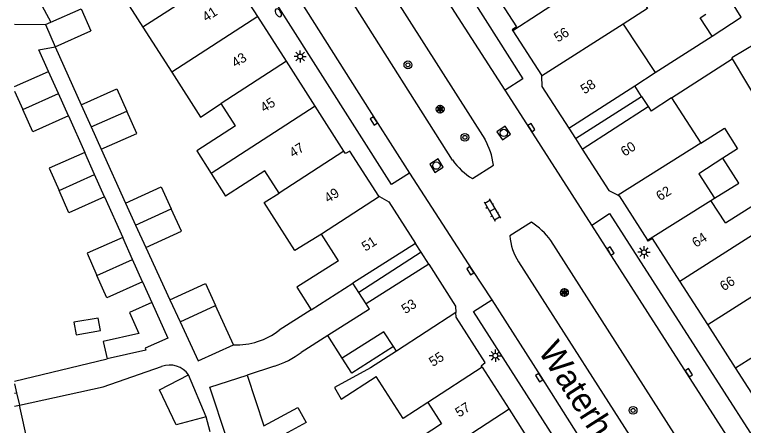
# Model space of a CAD drawing. Extents: x 132998 to 136004, y 396998 to 398512.
# Drawn here: x 133000 to 133074.7, y 397378.3 to 397420.4 of the extents above; entities that cross this region are included whole.
import ezdxf

# ---------------------------------------------------------------- set-up
doc = ezdxf.new("R2010")
doc.units = 0
for name, color, linetype in [('gg-afsc-erfafscheiding', 7, 'Continuous'), ('gg-anno-huisnummerreeks BGT', 7, 'Continuous'), ('gg-anno-openbare ruimte label', 7, 'Continuous'), ('gg-bbg-gedigitaliseerde bebouwing', 7, 'Continuous'), ('gg-bbg-gedigitaliseerde bebouwing onder overbouw', 7, 'Continuous'), ('gg-bbg-gedigitaliseerde bijgebouw', 7, 'Continuous'), ('gg-bbg-gedigitaliseerde overbouw', 7, 'Continuous'), ('gg-bbg-hoofdgebouw', 7, 'Continuous'), ('gg-bbg-luifel en loopbrug', 7, 'Continuous'), ('gg-bbg-pand overbouw', 7, 'Continuous'), ('gg-bbg-tussenscheiding', 7, 'Continuous'), ('gg-bbg-tussenscheiding niveau 01', 7, 'Continuous'), ('gg-knt-verharding', 7, 'Continuous'), ('gg-knt-verharding nz', 7, 'Continuous'), ('gt-symb-boom', 7, 'Continuous'), ('gt-symb-brandkraan', 7, 'Continuous'), ('gt-symb-klinker verharding', 7, 'Continuous'), ('gt-symb-kolk', 7, 'Continuous'), ('gt-symb-lichtmast', 7, 'Continuous'), ('gt-symb-rioolschacht', 7, 'Continuous'), ('gt-symb-solitaire heester', 7, 'Continuous')]:
    doc.layers.add(name, color=color, linetype=linetype)

# ---------------------------------------------------------------- blocks, each defined once
blk = doc.blocks.new('gt0-KOLK')
at = {"layer": 'gt-symb-kolk'}
blk.add_lwpolyline([(0, 0), (0.375, 0), (0.375, 0.4), (-0.375, 0.4), (-0.375, 0), (0, 0)], dxfattribs=at)
blk = doc.blocks.new('gt0-BR')
at = {"layer": 'gt-symb-brandkraan'}
for centre, radius, start, end in [((-0.244, 0), 0.206, 107.56694, 252.43307), ((0.599, -2.664), 3, 106.89205, 107.56694), ((0, -0.691), 0.938, 73.10799, 106.89205), ((-0.599, -2.664), 3, 72.43309, 73.10799), ((0.244, 0), 0.206, 287.56695, 72.43309), ((0.599, 2.664), 3, 252.43307, 253.10797), ((0, 0.691), 0.938, 253.10797, 286.89206), ((-0.599, 2.664), 3, 286.89206, 287.56695)]:
    blk.add_arc(centre, radius, start, end, dxfattribs=at)
blk = doc.blocks.new('gt0-LMAST')
at = {"layer": 'gt-symb-lichtmast'}
for p, q in [((-0.182, 0.173), (-0.447, 0.438)), ((-0.005, 0.246), (-0.005, 0.621)), ((0.172, 0.173), (0.437, 0.438)), ((-0.255, -0.004), (-0.63, -0.004)), ((-0.182, -0.181), (-0.447, -0.446)), ((-0.005, -0.254), (-0.005, -0.629)), ((0.437, -0.446), (0.172, -0.181)), ((0.245, -0.004), (0.62, -0.004))]:
    blk.add_line(p, q, dxfattribs=at)
blk.add_circle((-0.005, -0.004), 0.25, dxfattribs=at)
blk = doc.blocks.new('gt0-BOOM')
at = {"layer": 'gt-symb-boom'}
for radius in [0.4, 0.2]:
    blk.add_circle((0, 0), radius, dxfattribs=at)
blk = doc.blocks.new('gt0-RS')
at = {"layer": 'gt-symb-rioolschacht'}
blk.add_lwpolyline([(-0.5, -0.5), (0.5, -0.5), (0.5, 0.5), (-0.5, 0.5)], close=True, dxfattribs=at)
blk.add_circle((0, 0), 0.375, dxfattribs=at)
blk = doc.blocks.new('gt0-SH')
at = {"layer": 'gt-symb-solitaire heester'}
blk.add_circle((0, 0), 0.4, dxfattribs=at)
for centre, start, end in [((-0.346, 0.2), 270, 30), ((-0.346, -0.2), 330, 90), ((0, 0.4), 210, 330), ((0.346, 0.2), 150, 270), ((0.346, -0.2), 90, 210), ((0, -0.4), 30, 150)]:
    blk.add_arc(centre, 0.4, start, end, dxfattribs=at)
blk = doc.blocks.new('gt0-KL1')
at = {"layer": 'gt-symb-klinker verharding'}
for p, q in [((-1.15, 0.3), (1.15, 0.3)), ((-1, -0.3), (-1, 0.3)), ((-0.5, 0.3), (-0.5, 0.45)), ((0, -0.3), (0, 0.3)), ((0.5, 0.3), (0.5, 0.45)), ((1, -0.3), (1, 0.3)), ((-1.15, -0.3), (1.15, -0.3)), ((-0.5, -0.45), (-0.5, -0.3)), ((0.5, -0.45), (0.5, -0.3))]:
    blk.add_line(p, q, dxfattribs=at)

msp = doc.modelspace()

# ---------------------------------------------------------------- linework, layer by layer
at = {"layer": 'gg-afsc-erfafscheiding'}
for p, q in [((133065.69, 397414.484), (133071.509, 397418.234)), ((133004.177, 397417.127), (133006.831, 397411.189)), ((133067.365, 397411.885), (133073.584, 397415.893)), ((133005.52, 397410.035), (133007.193, 397406.293)), ((133008.871, 397406.625), (133011.371, 397401.105)), ((133009.233, 397401.729), (133011.087, 397397.582)), ((133013.459, 397396.562), (133015.924, 397391.191)), ((133013.127, 397393.017), (133014.084, 397390.894)), ((133030.424, 397390.163), (133027.123, 397388.062)), ((133032.116, 397387.516), (133029.399, 397385.786)), ((133000, 397382.832), (133009.503, 397385.12)), ((133026.643, 397384.371), (133023.832, 397383.452)), ((133020.052, 397377.644), (133019.643, 397379.171))]:
    msp.add_line(p, q, dxfattribs=at)
for points in [[(133003.48, 397414.599), (133002.483, 397416.829), (133004.177, 397417.127)], [(133000.493, 397380.384), (133009.096, 397382.253), (133015.08, 397384.329)]]:
    msp.add_lwpolyline(points, dxfattribs=at)
for centre, radius, start, end in [((133022.803, 397393.547), 6.982, 267.08597, 308.22541), ((133023.441, 397393.998), 10.145, 288.39478, 305.95944), ((133015.924, 397382.159), 2.328, 34.41591, 111.24467)]:
    msp.add_arc(centre, radius, start, end, dxfattribs=at)
at = {"layer": 'gg-bbg-gedigitaliseerde bebouwing'}
for p, q in [((133010.219, 397423.735), (133013.165, 397419.131)), ((133013.165, 397419.131), (133016.11, 397414.529)), ((133062.389, 397419.459), (133065.69, 397414.484)), ((133063.581, 397413.125), (133065.69, 397414.484)), ((133067.365, 397411.885), (133065.254, 397410.525)), ((133067.365, 397411.885), (133070.361, 397407.235)), ((133022.639, 397409.014), (133021.177, 397411.3)), ((133064.95, 397410.998), (133065.254, 397410.525)), ((133022.639, 397409.014), (133018.671, 397406.445)), ((133018.671, 397406.445), (133020.154, 397404.128)), ((133025.647, 397404.409), (133021.636, 397401.812)), ((133027.112, 397402.119), (133025.647, 397404.409)), ((133020.154, 397404.128), (133021.636, 397401.812)), ((133071.402, 397401.379), (133071.774, 397401.612)), ((133072.893, 397399.062), (133071.402, 397401.379)), ((133072.893, 397399.062), (133077.026, 397401.712)), ((133033.209, 397395.195), (133031.465, 397397.923)), ((133030.424, 397390.163), (133034.69, 397392.878)), ((133036.383, 397390.231), (133036.048, 397390.755)), ((133036.383, 397390.231), (133032.116, 397387.516)), ((133033.597, 397385.198), (133032.116, 397387.516)), ((133039.141, 397385.924), (133038.844, 397386.388)), ((133001.703, 397375.061), (133000.493, 397380.384)), ((133042.377, 397380.664), (133043.779, 397378.465)), ((133043.779, 397378.465), (133039.574, 397375.746))]:
    msp.add_line(p, q, dxfattribs=at)
for points in [[(133062.781, 397422.696), (133063.55, 397423.188), (133064.904, 397421.071), (133062.389, 397419.459)], [(133016.11, 397414.529), (133019.056, 397409.926), (133021.177, 397411.3)], [(133070.361, 397407.235), (133072.772, 397408.774), (133074.12, 397406.668), (133072.608, 397405.694)], [(133072.608, 397405.694), (133070.161, 397404.117), (133071.774, 397401.612)], [(133031.465, 397397.923), (133028.735, 397396.243), (133025.596, 397401.149), (133027.112, 397402.119)], [(133033.209, 397395.195), (133028.943, 397392.48), (133030.424, 397390.163)], [(133038.844, 397386.388), (133037.866, 397387.915), (133033.597, 397385.198)], [(133039.141, 397385.924), (133036.493, 397384.211), (133032.798, 397382.194), (133033.492, 397380.987), (133037.078, 397383.307)], [(133042.377, 397380.664), (133039.846, 397379.027), (133037.078, 397383.307)]]:
    msp.add_lwpolyline(points, dxfattribs=at)
at = {"layer": 'gg-bbg-gedigitaliseerde bebouwing onder overbouw'}
for p, q in [((133056.827, 397408.772), (133063.581, 397413.125)), ((133058.198, 397406.645), (133064.95, 397410.998)), ((133041.104, 397396.96), (133034.69, 397392.878)), ((133042.457, 397394.834), (133036.048, 397390.755)), ((133000, 397380.272), (133000.493, 397380.384))]:
    msp.add_line(p, q, dxfattribs=at)
at = {"layer": 'gg-bbg-gedigitaliseerde bijgebouw'}
for p, q in [((133001.189, 397424.395), (133003.708, 397419.653)), ((133000, 397419.434), (133003.157, 397419.409)), ((133003.157, 397419.409), (133004.177, 397417.127)), ((133004.177, 397417.127), (133007.829, 397418.759)), ((133073.584, 397415.893), (133076.656, 397410.715)), ((133000, 397413.06), (133003.48, 397414.599)), ((133004.494, 397412.331), (133003.48, 397414.599)), ((133000, 397412.583), (133000.842, 397410.699)), ((133005.52, 397410.035), (133004.494, 397412.331)), ((133006.831, 397411.189), (133007.851, 397408.907)), ((133007.851, 397408.907), (133008.871, 397406.625)), ((133008.207, 397404.025), (133007.193, 397406.293)), ((133009.233, 397401.729), (133008.207, 397404.025)), ((133011.371, 397401.105), (133012.415, 397398.834)), ((133012.415, 397398.834), (133013.459, 397396.562)), ((133012.1, 397395.314), (133011.087, 397397.582)), ((133013.127, 397393.017), (133012.1, 397395.314)), ((133015.924, 397391.191), (133016.968, 397388.92)), ((133022.448, 397386.574), (133020.603, 397390.589)), ((133019.643, 397379.171), (133017.844, 397383.475)), ((133023.832, 397383.452), (133025.568, 397378.246))]:
    msp.add_line(p, q, dxfattribs=at)
for points in [[(133003.708, 397419.653), (133006.815, 397421.028), (133007.829, 397418.759)], [(133079.251, 397412.115), (133076.062, 397417.49), (133073.528, 397415.987), (133073.584, 397415.893)], [(133006.831, 397411.189), (133010.489, 397412.808), (133011.503, 397410.539)], [(133005.52, 397410.035), (133001.862, 397408.416), (133000.842, 397410.699)], [(133008.871, 397406.625), (133012.529, 397408.243), (133011.503, 397410.539)], [(133007.193, 397406.293), (133003.535, 397404.675), (133004.555, 397402.393)], [(133011.371, 397401.105), (133015.013, 397402.761), (133016.05, 397400.503)], [(133009.233, 397401.729), (133005.575, 397400.11), (133004.555, 397402.393)], [(133013.459, 397396.562), (133017.1, 397398.218), (133016.05, 397400.503)], [(133011.087, 397397.582), (133007.428, 397395.964), (133008.449, 397393.681)], [(133013.127, 397393.017), (133009.469, 397391.399), (133008.449, 397393.681)], [(133015.924, 397391.191), (133019.566, 397392.847), (133020.603, 397390.589)], [(133014.084, 397390.894), (133011.785, 397389.866), (133012.735, 397387.717), (133009.1, 397386.891), (133009.503, 397385.12)], [(133014.084, 397390.894), (133015.702, 397387.236), (133013.403, 397386.208), (133013.446, 397386.017), (133009.503, 397385.12)], [(133006.304, 397387.602), (133008.804, 397388.031), (133008.583, 397389.316), (133006.083, 397388.887), (133006.304, 397387.602)], [(133016.968, 397388.92), (133018.807, 397384.918), (133022.448, 397386.574)], [(133019.643, 397379.171), (133016.562, 397378.357), (133014.872, 397381.962), (133017.844, 397383.475)], [(133021.779, 397376.963), (133020.03, 397382.208), (133023.832, 397383.452)]]:
    msp.add_lwpolyline(points, dxfattribs=at)
at = {"layer": 'gg-bbg-gedigitaliseerde overbouw'}
for p, q in [((133064.277, 397412.044), (133063.581, 397413.125)), ((133064.277, 397412.044), (133064.95, 397410.998)), ((133035.301, 397391.923), (133034.69, 397392.878)), ((133036.048, 397390.755), (133035.301, 397391.923)), ((133000, 397382.554), (133000.207, 397381.644)), ((133000.207, 397381.644), (133000.493, 397380.384))]:
    msp.add_line(p, q, dxfattribs=at)
at = {"layer": 'gg-bbg-hoofdgebouw'}
for p, q in [((133024.937, 397420.246), (133021.993, 397424.849)), ((133027.881, 397415.642), (133024.937, 397420.246)), ((133030.826, 397411.039), (133027.881, 397415.642)), ((133033.771, 397406.434), (133030.826, 397411.039)), ((133071.075, 397388.636), (133068.217, 397393.093)), ((133073.923, 397384.196), (133071.075, 397388.636)), ((133047.94, 397384.269), (133050.699, 397379.964)), ((133076.793, 397379.72), (133073.923, 397384.196)), ((133050.699, 397379.964), (133053.458, 397375.659))]:
    msp.add_line(p, q, dxfattribs=at)
for points in [[(133048.573, 397423.679), (133051.46, 397419.17), (133051.02, 397418.88), (133051.085, 397418.779)], [(133051.085, 397418.779), (133054.02, 397414.22), (133054.025, 397414.1)], [(133054.025, 397414.1), (133054.07, 397413.05), (133056.827, 397408.772)], [(133037.408, 397401.773), (133037.36, 397401.8), (133034.38, 397406.44), (133033.94, 397406.17), (133033.771, 397406.434)], [(133058.198, 397406.645), (133060.94, 397402.39), (133061.893, 397401.914)], [(133037.408, 397401.773), (133038.38, 397401.24), (133041.104, 397396.96)], [(133061.893, 397401.914), (133062, 397401.86), (133064.881, 397397.3)], [(133068.217, 397393.093), (133065.41, 397397.47), (133064.95, 397397.19), (133064.881, 397397.3)], [(133042.457, 397394.834), (133045.19, 397390.54), (133045.243, 397389.877)], [(133047.94, 397384.269), (133047.85, 397384.41), (133048.25, 397384.75), (133045.281, 397389.41), (133045.243, 397389.877)]]:
    msp.add_lwpolyline(points, dxfattribs=at)
at = {"layer": 'gg-bbg-luifel en loopbrug'}
for points in [[(133071.509, 397418.234), (133074.483, 397420.151), (133073.345, 397422.068)], [(133071.509, 397418.234), (133070.301, 397420.108), (133070.867, 397420.472)], [(133071.774, 397401.612), (133074.243, 397403.156), (133072.608, 397405.694)], [(133038.844, 397386.388), (133034.573, 397383.67), (133033.597, 397385.198)], [(133025.568, 397378.246), (133029.042, 397380.143), (133029.879, 397378.611), (133026.138, 397376.538)]]:
    msp.add_lwpolyline(points, dxfattribs=at)
at = {"layer": 'gg-bbg-pand overbouw'}
for p, q in [((133056.827, 397408.772), (133057.502, 397407.725)), ((133057.502, 397407.725), (133058.198, 397406.645)), ((133041.68, 397396.054), (133041.104, 397396.96)), ((133042.457, 397394.834), (133041.68, 397396.054))]:
    msp.add_line(p, q, dxfattribs=at)
at = {"layer": 'gg-bbg-tussenscheiding'}
for p, q in [((133021.993, 397424.849), (133013.165, 397419.131)), ((133058.203, 397423.396), (133051.085, 397418.779)), ((133024.937, 397420.246), (133016.11, 397414.529)), ((133003.157, 397419.409), (133003.708, 397419.653)), ((133062.389, 397419.459), (133054.025, 397414.1)), ((133027.881, 397415.642), (133021.177, 397411.3)), ((133000.842, 397410.699), (133004.494, 397412.331)), ((133030.826, 397411.039), (133020.154, 397404.128)), ((133007.851, 397408.907), (133011.503, 397410.539)), ((133070.361, 397407.235), (133061.893, 397401.914)), ((133033.771, 397406.434), (133027.112, 397402.119)), ((133004.555, 397402.393), (133008.207, 397404.025)), ((133037.408, 397401.773), (133031.465, 397397.923)), ((133064.881, 397397.3), (133071.402, 397401.379)), ((133012.415, 397398.834), (133016.05, 397400.503)), ((133068.217, 397393.093), (133078.38, 397399.611)), ((133008.449, 397393.681), (133012.1, 397395.314)), ((133071.075, 397388.636), (133076.987, 397392.427)), ((133073.923, 397384.196), (133084.105, 397390.726)), ((133016.968, 397388.92), (133020.603, 397390.589)), ((133045.243, 397389.877), (133039.141, 397385.924)), ((133047.94, 397384.269), (133042.377, 397380.664)), ((133050.699, 397379.964), (133040.909, 397373.632))]:
    msp.add_line(p, q, dxfattribs=at)
at = {"layer": 'gg-bbg-tussenscheiding niveau 01'}
for p, q in [((133057.502, 397407.725), (133064.277, 397412.044)), ((133041.68, 397396.054), (133035.301, 397391.923)), ((133000, 397381.597), (133000.207, 397381.644))]:
    msp.add_line(p, q, dxfattribs=at)
at = {"layer": 'gg-knt-verharding'}
for p, q in [((133007.721, 397471.383), (133048.207, 397407.648)), ((133044.909, 397405.52), (133004.452, 397469.315)), ((133046.951, 397403.615), (133049.102, 397404.999)), ((133052.992, 397399.139), (133050.771, 397397.755))]:
    msp.add_line(p, q, dxfattribs=at)
for points in [[(133040.491, 397404.186), (133038.652, 397403.02), (133005.994, 397454.387)], [(133025.191, 397452.123), (133027.083, 397453.303), (133052.095, 397413.859), (133050.283, 397412.667)], [(133059.175, 397398.83), (133052.818, 397408.741), (133050.283, 397412.667)], [(133040.491, 397404.186), (133046.894, 397394.278), (133048.931, 397391.181)], [(133059.175, 397398.83), (133061.001, 397400.034), (133087.153, 397359.28), (133088.372, 397356.604), (133091.051, 397352.408), (133089.547, 397351.404)], [(133086.63, 397346.907), (133082.637, 397353.986), (133054.967, 397397.254)], [(133051.68, 397395.065), (133078.253, 397353.519), (133084.079, 397345.261)], [(133075.712, 397345.156), (133047.045, 397389.968), (133048.931, 397391.181)]]:
    msp.add_lwpolyline(points, dxfattribs=at)
for centre, radius, start, end in [((133042.127, 397404.118), 7.031, 7.19877, 30.13768), ((133050.177, 397409.12), 6.38, 214.34634, 239.62953), ((133049.29, 397393.283), 6.928, 34.97255, 57.69879), ((133056.413, 397398.163), 5.657, 184.13679, 213.20531)]:
    msp.add_arc(centre, radius, start, end, dxfattribs=at)
at = {"layer": 'gg-knt-verharding nz'}
for points in [[(133000.688, 397466.933), (133012.444, 397448.399), (133021.25, 397434.566), (133037.012, 397409.635), (133040.491, 397404.186)], [(133050.283, 397412.667), (133044.157, 397422.258), (133027.471, 397448.553), (133025.191, 397452.123)], [(133089.547, 397351.404), (133084.802, 397358.864), (133068.973, 397383.593), (133059.175, 397398.83)], [(133048.931, 397391.181), (133053.959, 397383.304), (133061.893, 397370.787), (133069.215, 397359.444), (133078.957, 397344.197)]]:
    msp.add_lwpolyline(points, dxfattribs=at)

# ---------------------------------------------------------------- block references
at = {"layer": 'gt-symb-boom'}
for p in [(133040.329, 397415.274), (133046.171, 397407.848), (133063.414, 397379.842)]:
    msp.add_blockref('gt0-BOOM', p, dxfattribs=at)
at = {"layer": 'gt-symb-brandkraan', "rotation": -56.42118627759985}
msp.add_blockref('gt0-BR', (133027.034, 397420.627), dxfattribs=at)
at = {"layer": 'gt-symb-klinker verharding', "rotation": -59.87139976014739}
msp.add_blockref('gt0-KL1', (133048.968, 397400.391), dxfattribs=at)
at = {"layer": 'gt-symb-kolk'}
for p, rotation in [((133037.012, 397409.635), 122.29094835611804), ((133052.818, 397408.741), -57.326722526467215), ((133060.945, 397396.08), -57.24756055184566), ((133046.894, 397394.278), 122.87978190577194), ((133068.973, 397383.593), -57.37496440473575), ((133053.959, 397383.304), 122.54589339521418)]:
    msp.add_blockref('gt0-KOLK', p, dxfattribs=dict(at, rotation=rotation))
at = {"layer": 'gt-symb-lichtmast'}
for p in [(133029.28, 397416.143), (133064.54, 397396.06), (133049.296, 397385.454)]:
    msp.add_blockref('gt0-LMAST', p, dxfattribs=at)
at = {"layer": 'gt-symb-rioolschacht'}
for p, rotation in [((133050.155, 397408.294), 34.56462293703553), ((133043.248, 397404.942), 31.386124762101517)]:
    msp.add_blockref('gt0-RS', p, dxfattribs=dict(at, rotation=rotation))
at = {"layer": 'gt-symb-solitaire heester'}
for p in [(133043.629, 397410.738), (133056.373, 397391.929)]:
    msp.add_blockref('gt0-SH', p, dxfattribs=at)

# ---------------------------------------------------------------- texts
at = {"layer": 'gg-anno-huisnummerreeks BGT'}
for s, rotation, p in [('41', 32.6, (133019.643, 397419.658)), ('56', 32.8, (133055.71, 397417.549)), ('43', 32.6, (133022.644, 397414.965)), ('58', 32.8, (133058.429, 397412.237)), ('45', 32.6, (133025.589, 397410.361)), ('47', 32.6, (133028.555, 397405.723)), ('60', 32.8, (133062.549, 397405.843)), ('62', 32.3, (133066.174, 397401.286)), ('49', 32.7, (133032.143, 397401.082)), ('51', 32.5, (133035.98, 397396.114)), ('64', 32.7, (133069.856, 397396.507)), ('66', 32.7, (133072.716, 397392.047)), ('53', 32.5, (133040.062, 397389.7)), ('55', 32.5, (133042.885, 397384.282)), ('57', 32.7, (133045.579, 397379.1))]:
    msp.add_text(s, height=1, rotation=rotation, dxfattribs=at).set_placement(p)
at = {"layer": 'gg-anno-openbare ruimte label'}
msp.add_text('Waterhoefstraat', height=2.5, rotation=302.6, dxfattribs=at).set_placement((133053.619, 397385.923))

doc.saveas('drawing.dxf')
